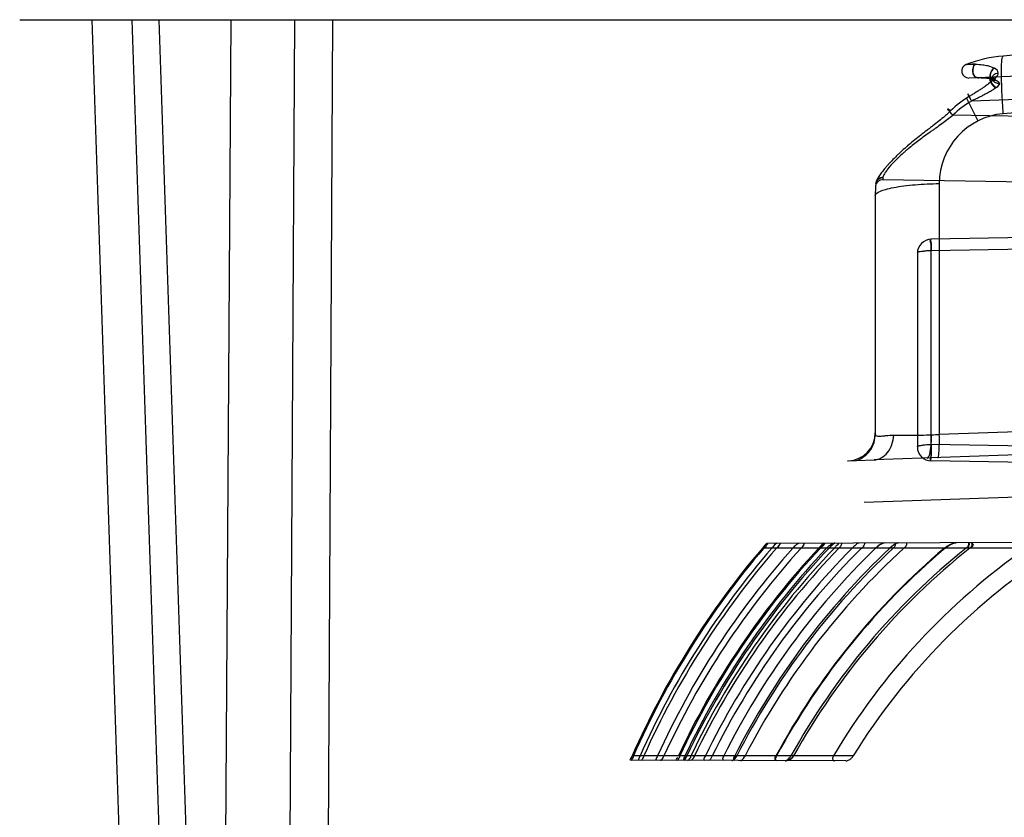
# Model space of a CAD drawing. Header units: millimetres. Extents: x 0 to 297, y 0 to 210.
# Tile 321 of 499: x 144.167 to 144.658, y 160.15 to 160.548. Entities that reach past the tile are written whole.
import ezdxf

# ---------------------------------------------------------------- set-up
doc = ezdxf.new("R2010")
doc.units = ezdxf.units.MM
doc.header["$LTSCALE"] = 16.335
doc.layers.add('INTFCLR_144815', color=7, linetype='CONTINUOUS')
doc.layers.add('INTFCLR_72935', color=7, linetype='CONTINUOUS')

msp = doc.modelspace()

# ---------------------------------------------------------------- linework, layer by layer
at = {"layer": 'INTFCLR_144815', "color": 6, "linetype": 'Continuous'}
msp.add_line((144.1666077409, 160.5483959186), (145.4753831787, 160.5483959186), dxfattribs=at)
at = {"layer": 'INTFCLR_144815', "color": 9, "linetype": 'Continuous'}
for p, q in [((144.2208810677, 160.0022726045), (144.2028559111, 160.5483959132)), ((144.2408876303, 160.003166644), (144.2227536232, 160.5483959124)), ((144.236004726, 160.5483959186), (144.2542542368, 160.0024874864)), ((144.2360133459, 160.5483959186), (144.2542384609, 160.0032203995)), ((144.2686405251, 160.0024874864), (144.2721484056, 160.5483959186)), ((144.2686453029, 160.0032203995), (144.2721485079, 160.5483959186)), ((144.3037480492, 160.5483959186), (144.3006660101, 160.0032203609)), ((144.3227076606, 160.5483959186), (144.319879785, 160.0034036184))]:
    msp.add_line(p, q, dxfattribs=at)
at = {"layer": 'INTFCLR_72935', "color": 9, "linetype": 'Continuous'}
for p, q in [((144.859607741, 160.5479370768), (144.6575068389, 160.530255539)), ((144.63900296, 160.5260551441), (144.6436054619, 160.5261397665)), ((144.63900296, 160.5260551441), (144.6436054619, 160.5261397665)), ((144.8596077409, 160.5269370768), (144.640355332, 160.519280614)), ((144.859607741, 160.5191248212), (144.6575068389, 160.5014432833)), ((144.8596077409, 160.5153751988), (144.6416410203, 160.5077636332)), ((144.6390949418, 160.5091751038), (144.6448091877, 160.4978334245)), ((144.6262326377, 160.4959953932), (144.6323450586, 160.5007503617)), ((144.8596077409, 160.4967834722), (144.6323450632, 160.500750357)), ((144.5974492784, 160.4695965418), (144.5973208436, 160.4685153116)), ((144.8596077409, 160.4639370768), (144.5973208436, 160.4685153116)), ((144.6255572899, 160.4665764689), (144.6255572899, 160.3413079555)), ((144.5936077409, 160.4605219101), (144.5936077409, 160.3414976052)), ((144.8596077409, 160.4429370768), (144.6214855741, 160.4387806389)), ((144.6146077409, 160.4317817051), (144.6146077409, 160.3350796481)), ((144.6826553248, 160.4340647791), (144.6214855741, 160.4329970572)), ((144.6214855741, 160.3362950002), (144.6214855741, 160.4329970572)), ((144.7040217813, 160.3440479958), (144.6255572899, 160.3413079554)), ((144.8596077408, 160.3379370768), (144.5930666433, 160.3286292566)), ((144.6214855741, 160.3362950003), (144.6214621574, 160.3350796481)), ((144.8596077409, 160.3321385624), (144.6214855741, 160.3362950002)), ((144.8596077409, 160.3239242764), (144.6214855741, 160.3280807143)), ((144.685113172, 160.2845772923), (144.5372467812, 160.2845772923)), ((144.6857743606, 160.2874704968), (144.5394087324, 160.2869595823)), ((144.582616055, 160.1808507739), (144.4722887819, 160.1808507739)), ((144.5789454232, 160.1783304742), (144.4714431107, 160.1787057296))]:
    msp.add_line(p, q, dxfattribs=at)
at = {"layer": 'INTFCLR_72935', "color": 7, "linetype": 'Continuous'}
for p, q in [((144.6536749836, 160.5142629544), (144.6539929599, 160.5144924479)), ((144.6536749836, 160.5142629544), (144.6539929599, 160.5144924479)), ((144.5379536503, 160.2853984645), (144.5372467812, 160.2845772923)), ((144.5394087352, 160.2869595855), (144.5372467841, 160.2845772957)), ((144.5419853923, 160.2845772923), (144.5427438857, 160.2854222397)), ((144.5661671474, 160.2854244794), (144.5653680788, 160.2845772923)), ((144.5653680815, 160.2845772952), (144.567837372, 160.2870588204)), ((144.5714113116, 160.285447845), (144.5705527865, 160.2845772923)), ((144.5937455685, 160.2845772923), (144.5950757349, 160.2856946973)), ((144.5960654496, 160.2863472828), (144.5946699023, 160.2853860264)), ((144.6019776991, 160.2855341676), (144.6008625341, 160.2845772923)), ((144.6280766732, 160.2845772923), (144.6294476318, 160.2855764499)), ((144.5033534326, 160.1808507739), (144.5028634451, 160.1799811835)), ((144.5280798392, 160.1799470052), (144.5286279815, 160.1808507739)), ((144.5528240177, 160.1808507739), (144.5516726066, 160.1794216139))]:
    msp.add_line(p, q, dxfattribs=at)
at = {"layer": 'INTFCLR_72935', "color": 6, "linetype": 'Continuous'}
for p, q in [((144.579694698, 160.328162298), (144.5800963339, 160.3281763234)), ((144.5800963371, 160.3281763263), (144.5842758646, 160.3283222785)), ((144.5842758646, 160.3283222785), (144.5930666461, 160.3286292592)), ((144.5880465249, 160.3074411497), (144.8596077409, 160.3169242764)), ((144.601976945, 160.2855351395), (144.6008625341, 160.2845772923)), ((144.601976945, 160.2855351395), (144.6008625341, 160.2845772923)), ((144.6313533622, 160.2864294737), (144.628556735, 160.2845772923)), ((144.5486899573, 160.1784360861), (144.5493818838, 160.178613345)), ((144.5486899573, 160.1784360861), (144.5493818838, 160.178613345))]:
    msp.add_line(p, q, dxfattribs=at)
at = {"layer": 'INTFCLR_72935', "color": 7, "linetype": 'Continuous'}
for points in [[(144.5219968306, 160.1785292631), (144.5220550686, 160.1785312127), (144.5221156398, 160.1785375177), (144.5221785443, 160.178548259), (144.5222437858, 160.178563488), (144.5223113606, 160.1785832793)], [(144.5225272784, 160.1786710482), (144.5224537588, 160.178637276), (144.5223820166, 160.1786080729), (144.5223117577, 160.1785833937), (144.5222432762, 160.1785633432)], [(144.5224534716, 160.1786371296), (144.5225280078, 160.1786713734), (144.5226048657, 160.1787105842)], [(144.5486899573, 160.1784360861), (144.5487553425, 160.1784380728), (144.5488234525, 160.1784445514), (144.5488942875, 160.1784556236), (144.5489678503, 160.1784713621), (144.5490441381, 160.1784918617), (144.5491231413, 160.17851729), (144.5492048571, 160.1785477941), (144.5492892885, 160.1785834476), (144.5493764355, 160.1786243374)]]:
    msp.add_lwpolyline(points, dxfattribs=at)
at = {"layer": 'INTFCLR_72935', "color": 9, "linetype": 'Continuous'}
for centre, radius, start, end in [((144.6636077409, 160.4605219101), 0.07, 95.0000000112, 110.5788977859), ((144.640233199, 160.5227784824), 0.0035, 110.5788977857, 272.0000000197), ((144.6657556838, 160.4675795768), 0.0494065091, 120.5007754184, 134.426876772), ((144.6658826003, 160.4673825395), 0.04964088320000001, 120.5087066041, 122.6585053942), ((144.6656920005, 160.4662171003), 0.0480058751, 120.0662323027, 133.9987627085), ((144.6605573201, 160.4665764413), 0.0350000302, 95.0000452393, 179.9999547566), ((144.6636077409, 160.4605219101), 0.07, 175.0732094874, 180), ((144.5972597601, 160.4650158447), 0.0035, 89.0000000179, 176.1251147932), ((144.6216077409, 160.4317817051), 0.006999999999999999, 90.9999999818, 180.0000000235), ((144.5796077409, 160.342167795), 0.014, 271.9999999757, 360), ((144.6046266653, 160.8298348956), 0.4889751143, 272.0018423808, 272.4533006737), ((144.6216077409, 160.3350796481), 0.006999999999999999, 180.0000000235, 269.0000000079)]:
    msp.add_arc(centre, radius, start, end, dxfattribs=at)
at = {"layer": 'INTFCLR_72935', "color": 6, "linetype": 'Continuous'}
for centre, radius, start, end in [((144.8596597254, 160.010465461), 0.4231871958, 139.6291883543, 156.2576810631), ((144.8595131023, 160.0104654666), 0.4224918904, 139.5489746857, 156.2162004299), ((144.8598062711, 160.010465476), 0.4196991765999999, 139.2231287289, 156.0480699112), ((144.8593664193, 160.0104654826), 0.4175923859, 138.9733512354, 155.919598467), ((144.8599527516, 160.0104655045), 0.4119215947, 138.2834104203, 155.5666023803), ((144.8592196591, 160.0104655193), 0.4083373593, 137.8334859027, 155.3379079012), ((144.8596593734, 160.0104655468), 0.4021748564, 137.0332713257, 154.9341519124), ((144.8595127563, 160.0104655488), 0.4014431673, 136.935925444, 154.8852998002), ((144.8600991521, 160.0104655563), 0.3996040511, 136.6889772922, 154.7616320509), ((144.8598044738, 160.0104663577), 0.3985013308, 136.5394923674, 154.6869995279), ((144.859363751, 160.0104668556), 0.3962808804, 136.2345884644, 154.5351388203), ((144.8590646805, 160.0104701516), 0.3944110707, 135.9745431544, 154.4062427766), ((144.8599559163, 160.0104631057), 0.390307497, 135.3879202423, 154.1162106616), ((144.8592228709, 160.0104630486), 0.3865229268, 134.8317810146, 153.8436741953), ((144.8602491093, 160.010462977), 0.3823124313, 134.1934479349, 153.533348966), ((144.8601024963, 160.0104628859), 0.3772851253, 133.4025217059, 153.1526067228), ((144.8589296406, 160.0104628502), 0.3753276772, 133.0856254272, 153.001246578), ((144.8590762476, 160.010462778), 0.3717904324, 132.499576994, 152.7231532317), ((144.860393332, 160.0104616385), 0.3593189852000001, 130.2817190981, 151.6926774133), ((144.8602448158, 160.0104656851), 0.3589102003, 130.2055860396, 151.658285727), ((144.8589251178, 160.0104657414), 0.3514604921, 128.7466265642, 151.001183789), ((144.858778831, 160.010465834), 0.3501990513, 128.4887435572, 150.8867513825), ((144.8603903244, 160.0104661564), 0.334311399, 124.9224633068, 149.3589041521), ((144.858777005, 160.0104665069), 0.3244931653, 122.3564437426, 148.3264719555)]:
    msp.add_arc(centre, radius, start, end, dxfattribs=at)
at = {"layer": 'INTFCLR_72935', "color": 7, "linetype": 'Continuous'}
for centre, radius, start, end in [((144.6028596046, 160.2283558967), 0.0864097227, 137.7157257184, 138.6866470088), ((144.5527390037, 160.2731831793), 0.0191699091, 134.0570898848, 138.7356909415), ((144.5813973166, 160.2716583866), 0.0205193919, 131.3636419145, 136.1195049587)]:
    msp.add_arc(centre, radius, start, end, dxfattribs=at)
at = {"layer": 'INTFCLR_72935', "color": 9, "linetype": 'Continuous'}
for points, knots in [([(144.6575068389, 160.5014432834), (144.6572354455, 160.505107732), (144.6568993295, 160.5104753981), (144.6566392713, 160.5173417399), (144.656565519, 160.5217353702), (144.6566088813, 160.5249157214), (144.6567130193, 160.5269679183), (144.6568473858, 160.5283799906), (144.6569763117, 160.5293563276), (144.6572973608, 160.530237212), (144.6575068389, 160.530255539)], [0, 0, 0, 0, 0.3801706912, 0.556406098, 0.7107188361, 0.8351556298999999, 0.8844600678, 0.9247283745, 0.978244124, 1, 1, 1, 1]), ([(144.6436054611, 160.5261397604), (144.6428396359, 160.5261251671), (144.6420472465, 160.5262334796), (144.6382832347, 160.525785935), (144.6390030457, 160.5260549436)], [0, 0, 0, 0, 0.4991946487, 1, 1, 1, 1]), ([(144.6436054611, 160.5261397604), (144.6428396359, 160.5261251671), (144.6420472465, 160.5262334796), (144.6382832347, 160.525785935), (144.6390030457, 160.5260549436)], [0, 0, 0, 0, 0.4991946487, 1, 1, 1, 1]), ([(144.6447237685, 160.5194331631), (144.6445102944, 160.5194257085), (144.6436435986, 160.5195806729), (144.6425455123, 160.5208839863), (144.6421835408, 160.5226587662), (144.6423572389, 160.5245338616), (144.6429778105, 160.5257275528), (144.6436054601, 160.5261397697)], [0, 0, 0, 0, 0.07798813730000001, 0.310935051, 0.5611886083, 0.7258381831, 1, 1, 1, 1]), ([(144.6436054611, 160.5261397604), (144.6434036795, 160.5260072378), (144.6428422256, 160.5254703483), (144.6423401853, 160.5243206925), (144.642208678, 160.5228614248), (144.6424500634, 160.5209876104), (144.6437102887, 160.5193977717), (144.644723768, 160.5194331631)], [0, 0, 0, 0, 0.0894654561, 0.2827336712, 0.4498735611, 0.6241779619, 1, 1, 1, 1]), ([(144.6436054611, 160.5261397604), (144.6448223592, 160.526164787), (144.646863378, 160.5260461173), (144.6500507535, 160.5254341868), (144.6519899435, 160.5247613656), (144.6530606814, 160.5241929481)], [0, 0, 0, 0, 0.3750966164, 0.6264115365, 1, 1, 1, 1]), ([(144.6537614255, 160.5181834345), (144.6535254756, 160.5180824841), (144.6526918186, 160.517821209), (144.6510419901, 160.5185889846), (144.6508221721, 160.5205267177), (144.6513412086, 160.5225059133), (144.6522799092, 160.5237204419), (144.6530606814, 160.5241929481)], [0, 0, 0, 0, 0.0879137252, 0.2933020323, 0.5175604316, 0.6873757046, 1, 1, 1, 1]), ([(144.6530560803, 160.5241954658), (144.6528012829, 160.5240411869), (144.652074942, 160.523459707), (144.651267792, 160.5222442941), (144.650868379, 160.5206926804), (144.650954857, 160.5191051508), (144.652175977, 160.5177948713), (144.6533311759, 160.5180029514), (144.65375702, 160.5181851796)], [0, 0, 0, 0, 0.1014557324, 0.3141339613, 0.4829858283, 0.6408566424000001, 0.8422311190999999, 1, 1, 1, 1]), ([(144.6537614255, 160.5181834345), (144.6530676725, 160.5184525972), (144.6516087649, 160.5188680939), (144.648593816, 160.5193845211), (144.6462694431, 160.5194871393), (144.644723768, 160.5194331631)], [0, 0, 0, 0, 0.2434256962, 0.4940639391, 1, 1, 1, 1]), ([(144.6447237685, 160.5194331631), (144.6451104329, 160.5194466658), (144.6462678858, 160.5194639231), (144.6481947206, 160.5193777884), (144.6508419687, 160.5190395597), (144.6527035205, 160.5185936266), (144.65375702, 160.5181851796)], [0, 0, 0, 0, 0.1266139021, 0.3787558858, 0.6302353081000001, 1, 1, 1, 1]), ([(144.6536713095, 160.5142681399), (144.6534192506, 160.5144457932), (144.6526936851, 160.5150450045), (144.6518515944, 160.516023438), (144.6512172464, 160.5171440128), (144.650920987, 160.5179940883), (144.6509119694, 160.5188927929), (144.6518903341, 160.5193940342), (144.6525775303, 160.519005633), (144.6529924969, 160.5187608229)], [0, 0, 0, 0, 0.121074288, 0.3683290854, 0.5030527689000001, 0.6209147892, 0.7297653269, 0.8108355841, 1, 1, 1, 1]), ([(144.6556166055, 160.5165269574), (144.6552894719, 160.516518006), (144.6543497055, 160.5165956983), (144.6528398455, 160.5171899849), (144.6516447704, 160.5189237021), (144.6525204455, 160.521199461), (144.6541106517, 160.5217754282), (144.6549980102, 160.5218586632)], [0, 0, 0, 0, 0.106078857, 0.303547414, 0.5116360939, 0.7111033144, 1, 1, 1, 1]), ([(144.6529904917, 160.5187590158), (144.6532381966, 160.5189940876), (144.654094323, 160.5198520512), (144.655002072, 160.5209590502), (144.6549976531, 160.5218586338)], [0, 0, 0, 0, 0.2751553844, 1, 1, 1, 1]), ([(144.6529924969, 160.5187608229), (144.653240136, 160.5189956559), (144.6540987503, 160.5198536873), (144.6549830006, 160.5209597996), (144.6549980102, 160.5218586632)], [0, 0, 0, 0, 0.27516577, 1, 1, 1, 1]), ([(144.6529924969, 160.5187608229), (144.6521046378, 160.5179098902), (144.6506457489, 160.516754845), (144.6486483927, 160.5152823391), (144.6471046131, 160.5142044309), (144.6455346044, 160.5131531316), (144.6439389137, 160.51212841), (144.6423206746, 160.5111266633), (144.6412290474, 160.5104755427), (144.6406814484, 160.5101507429)], [0, 0, 0, 0, 0.2452048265, 0.3698405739, 0.4949615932, 0.6205411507, 0.7465722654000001, 0.8730540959, 1, 1, 1, 1]), ([(144.6536713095, 160.5142681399), (144.6531236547, 160.5138787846), (144.6519717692, 160.5131333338), (144.6500479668, 160.5120152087), (144.6481757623, 160.5109987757), (144.6463875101, 160.5100731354), (144.6448259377, 160.5092903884), (144.643241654, 160.5085206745), (144.6421765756, 160.5080151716), (144.6416410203, 160.5077636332)], [0, 0, 0, 0, 0.1472520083, 0.3003943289, 0.4875634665, 0.6140216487, 0.7416484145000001, 0.8703383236, 1, 1, 1, 1]), ([(144.6536693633, 160.5142667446), (144.6538845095, 160.5144196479), (144.6546497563, 160.5150098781), (144.655619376, 160.5157883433), (144.6556166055, 160.5165269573)], [0, 0, 0, 0, 0.263270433, 1, 1, 1, 1]), ([(144.6556166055, 160.5165269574), (144.655610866, 160.5160482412), (144.6548719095, 160.5151700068), (144.6541044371, 160.514576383), (144.6536713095, 160.5142681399)], [0, 0, 0, 0, 0.4738395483, 1, 1, 1, 1]), ([(144.6406815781, 160.5101504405), (144.6405565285, 160.510348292), (144.6402973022, 160.5107370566), (144.640087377, 160.5110715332), (144.6397019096, 160.5115208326), (144.6399082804, 160.5108772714), (144.6401763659, 160.5104233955), (144.640645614, 160.5094926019), (144.6411417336, 160.5086204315), (144.641481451, 160.5080331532), (144.6416410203, 160.5077636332)], [0, 0, 0, 0, 0.1241521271, 0.227548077, 0.2746860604, 0.3211712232, 0.4559047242, 0.6424929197, 0.8338597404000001, 1, 1, 1, 1]), ([(144.6311712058, 160.5028629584), (144.630716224, 160.5024148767), (144.6297881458, 160.5015379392), (144.6278808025, 160.4998391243), (144.6254162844, 160.497799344), (144.6228898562, 160.4958293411), (144.6208545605, 160.4942631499), (144.6188191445, 160.4927043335), (144.6162933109, 160.4907556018), (144.613308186, 160.4883916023), (144.610396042, 160.4859869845), (144.6080391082, 160.4839367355), (144.6062106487, 160.4822763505), (144.6044666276, 160.4806364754), (144.6024090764, 160.478607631), (144.600481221, 160.4765561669), (144.5990589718, 160.4749415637), (144.597799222, 160.4734320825), (144.5964346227, 160.4716666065), (144.5951307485, 160.4697027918), (144.5942541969, 160.4680388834), (144.5939056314, 160.4669888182), (144.5938664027, 160.4665337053)], [0, 0, 0, 0, 0.0364257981, 0.0728155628, 0.1456820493, 0.2188557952, 0.2555551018, 0.2921739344, 0.3650968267, 0.4375280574, 0.5093685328, 0.5805020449, 0.6156962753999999, 0.6502472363, 0.7170498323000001, 0.7804894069, 0.8107815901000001, 0.8397749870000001, 0.8926244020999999, 0.9380246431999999, 0.973943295, 1, 1, 1, 1]), ([(144.6323450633, 160.500750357), (144.6318968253, 160.5003683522), (144.6309931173, 160.4996107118), (144.6291404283, 160.4981431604), (144.6267667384, 160.4963705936), (144.6243548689, 160.4946446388), (144.6224203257, 160.4932706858), (144.6204991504, 160.4919051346), (144.6181276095, 160.4902021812), (144.6153398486, 160.4881394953), (144.6126363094, 160.4860509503), (144.6104522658, 160.4842808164), (144.6087660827, 160.4828504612), (144.6071658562, 160.4814472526), (144.6052809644, 160.4797186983), (144.6026314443, 160.4771023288), (144.600334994, 160.4745916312), (144.5984340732, 160.4719300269), (144.597543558, 160.4705009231), (144.5974492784, 160.4695965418)], [0, 0, 0, 0, 0.0374251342, 0.07493146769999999, 0.1501790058, 0.2256536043, 0.2633981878, 0.3009639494, 0.3754368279, 0.448929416, 0.5213263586, 0.5925162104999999, 0.6275579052, 0.6618291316, 0.7277700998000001, 0.7899772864, 0.8987304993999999, 0.9422177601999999, 1, 1, 1, 1]), ([(144.6323450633, 160.500750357), (144.632122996, 160.5009737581), (144.6316526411, 160.5014642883), (144.630955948, 160.5022021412), (144.6303443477, 160.5030013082), (144.6299175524, 160.5034030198), (144.6297379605, 160.5040047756), (144.6302772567, 160.5036358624), (144.6306177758, 160.5033587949), (144.6309905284, 160.5030294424), (144.6311712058, 160.5028629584)], [0, 0, 0, 0, 0.1634675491, 0.3513344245, 0.5332014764, 0.6616817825, 0.7037885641, 0.7620635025, 0.8725010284, 1, 1, 1, 1]), ([(144.5936077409, 160.4605219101), (144.5936077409, 160.4615457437), (144.595966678, 160.462822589), (144.5989987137, 160.4638224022), (144.6031207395, 160.4647444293), (144.6080372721, 160.4654818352), (144.6156335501, 160.4662571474), (144.6215486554, 160.4665155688), (144.6255572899, 160.4665764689)], [0, 0, 0, 0, 0.0925205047, 0.1855552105, 0.3114203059, 0.4650078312, 0.6377109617, 1, 1, 1, 1]), ([(144.5974492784, 160.4695965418), (144.5970271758, 160.4696104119), (144.5959237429, 160.4694561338), (144.5944252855, 160.4684313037), (144.5939197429, 160.4671524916), (144.5938664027, 160.4665337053)], [0, 0, 0, 0, 0.2466701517, 0.6372457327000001, 1, 1, 1, 1]), ([(144.5938664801, 160.4665337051), (144.5939014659, 160.4669395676), (144.5943314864, 160.4685804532), (144.5961971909, 160.469637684), (144.5974492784, 160.4695965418)], [0, 0, 0, 0, 0.2453828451, 1, 1, 1, 1]), ([(144.6214855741, 160.4329970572), (144.6214773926, 160.4335473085), (144.6214099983, 160.4346680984), (144.6216707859, 160.4363100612), (144.6206235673, 160.4387655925), (144.6214855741, 160.4387806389)], [0, 0, 0, 0, 0.2854314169, 0.5528332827, 1, 1, 1, 1]), ([(144.6214855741, 160.4387806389), (144.6208140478, 160.4387689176), (144.621692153, 160.4366137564), (144.6213788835, 160.4350257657), (144.6214753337, 160.4336857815), (144.6214855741, 160.4329970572)], [0, 0, 0, 0, 0.3483482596, 0.6427453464, 1, 1, 1, 1]), ([(144.6214855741, 160.4329970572), (144.6210070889, 160.4329956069), (144.6199585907, 160.4329699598), (144.6182764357, 160.4328880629), (144.6166687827, 160.4325825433), (144.6146077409, 160.4325169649), (144.6146077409, 160.4317817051)], [0, 0, 0, 0, 0.2030714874, 0.4501255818, 0.6879535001, 1, 1, 1, 1]), ([(144.5842758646, 160.3283222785), (144.5855916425, 160.3287868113), (144.5875045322, 160.3298048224), (144.5896657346, 160.3316955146), (144.591087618, 160.3333951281), (144.5922188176, 160.3352999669), (144.5932838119, 160.3379638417), (144.5936077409, 160.3401041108), (144.5936077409, 160.3414976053)], [0, 0, 0, 0, 0.2437788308, 0.3712227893, 0.5002298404, 0.6292025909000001, 0.7565491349, 1, 1, 1, 1]), ([(144.5930666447, 160.3286292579), (144.5942633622, 160.3286710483), (144.5968558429, 160.3294089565), (144.6000266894, 160.3322468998), (144.6021466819, 160.3363116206), (144.602760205, 160.3394105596), (144.6028722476, 160.340973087)], [0, 0, 0, 0, 0.209869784, 0.453534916, 0.7254414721, 1, 1, 1, 1]), ([(144.5936077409, 160.3414976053), (144.5936077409, 160.3412560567), (144.5939598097, 160.3406668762), (144.5951546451, 160.3404486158), (144.5968067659, 160.3405380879), (144.5994489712, 160.3408683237), (144.6015446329, 160.3409817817), (144.6028722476, 160.3409730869)], [0, 0, 0, 0, 0.0744894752, 0.1820144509, 0.3532192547, 0.5905774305, 1, 1, 1, 1]), ([(144.6028722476, 160.340973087), (144.604469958, 160.3409296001), (144.6079040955, 160.340891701), (144.6133492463, 160.3409294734), (144.6193133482, 160.3410672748), (144.6234405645, 160.341217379), (144.6255572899, 160.3413079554)], [0, 0, 0, 0, 0.2113104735, 0.4539993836, 0.7198930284, 1, 1, 1, 1]), ([(144.6194358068, 160.3295500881), (144.6198344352, 160.3295640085), (144.6206826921, 160.3308678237), (144.6211650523, 160.3332284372), (144.6216392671, 160.3369245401), (144.6217073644, 160.3396810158), (144.6217073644, 160.3411582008)], [0, 0, 0, 0, 0.0986461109, 0.3139044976, 0.6346728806, 1, 1, 1, 1]), ([(144.6248257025, 160.3297383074), (144.6249152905, 160.3297414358), (144.6250880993, 160.3300754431), (144.6253008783, 160.3310991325), (144.6254537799, 160.3328091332), (144.6255454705, 160.3349067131), (144.6256033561, 160.3376741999), (144.625587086, 160.3398324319), (144.6255572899, 160.3413079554)], [0, 0, 0, 0, 0.0230201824, 0.0768955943, 0.2909468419, 0.4451714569, 0.6210090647, 1, 1, 1, 1]), ([(144.6146077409, 160.3350796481), (144.6146077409, 160.3355665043), (144.6162223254, 160.3358263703), (144.6175992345, 160.3361093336), (144.6195393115, 160.3362543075), (144.6207714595, 160.3362928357), (144.6214855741, 160.3362950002)], [0, 0, 0, 0, 0.2060032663, 0.4709635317, 0.6978355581, 1, 1, 1, 1]), ([(144.6214621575, 160.3350796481), (144.621453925, 160.3346078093), (144.6214503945, 160.3336569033), (144.6213830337, 160.3321657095), (144.6216124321, 160.3305569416), (144.62058897, 160.3280963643), (144.6214855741, 160.3280807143)], [0, 0, 0, 0, 0.2022458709, 0.4126718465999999, 0.6156855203, 1, 1, 1, 1]), ([(144.6214855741, 160.3280807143), (144.6210069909, 160.3280890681), (144.6216413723, 160.3298181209), (144.6213556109, 160.3310472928), (144.6214565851, 160.3329981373), (144.62144833, 160.3342871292), (144.6214621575, 160.3350796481)], [0, 0, 0, 0, 0.2051209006, 0.4350038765, 0.660326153, 1, 1, 1, 1])]:
    msp.add_open_spline(points, degree=3, knots=knots, dxfattribs=at)
for points in [[(144.6549980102, 160.5218586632), (144.6550149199, 160.5228713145), (144.6539480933, 160.5237158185), (144.6530560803, 160.5241954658)], [(144.6549976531, 160.5218586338), (144.6550106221, 160.5228696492), (144.6539496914, 160.5237113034), (144.6530606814, 160.5241929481)], [(144.65375702, 160.5181851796), (144.6545305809, 160.5178829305), (144.6556571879, 160.5173564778), (144.6556166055, 160.5165269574)]]:
    msp.add_open_spline(points, degree=3, dxfattribs=at)
at = {"layer": 'INTFCLR_72935', "color": 7, "linetype": 'Continuous'}
for points, knots in [([(144.6533210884, 160.5190673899), (144.6531320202, 160.5188756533), (144.6525672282, 160.5183621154), (144.6515207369, 160.5174574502), (144.6501507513, 160.5163872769), (144.6486432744, 160.5152793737), (144.6471024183, 160.5142029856), (144.6455343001, 160.513152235), (144.6439391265, 160.5121285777), (144.6423209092, 160.5111270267), (144.6412296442, 160.5104749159), (144.6406815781, 160.5101504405)], [0, 0, 0, 0, 0.0521278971, 0.1476634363, 0.2677795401, 0.3885183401, 0.5098067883, 0.6316064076, 0.7539100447, 0.8767026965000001, 1, 1, 1, 1]), ([(144.6536693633, 160.5142667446), (144.6534173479, 160.5144444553), (144.6526919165, 160.5150438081), (144.65184999, 160.5160223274), (144.6512157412, 160.5171429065), (144.6509195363, 160.5179928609), (144.6509104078, 160.518891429), (144.6518886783, 160.5193924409), (144.6525756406, 160.5190038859), (144.6529904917, 160.5187590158)], [0, 0, 0, 0, 0.1210855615, 0.3683616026, 0.5030930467, 0.6209563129, 0.729793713, 0.8108435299, 1, 1, 1, 1]), ([(144.6539929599, 160.5144924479), (144.6537342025, 160.5146613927), (144.6529874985, 160.5152390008), (144.652198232, 160.5161227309), (144.6516226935, 160.5170529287), (144.6512877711, 160.5178115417), (144.6510151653, 160.5187341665), (144.6519170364, 160.519768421), (144.6528446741, 160.5193266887), (144.6533210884, 160.5190673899)], [0, 0, 0, 0, 0.1198156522, 0.3648095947, 0.455031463, 0.5410590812, 0.6919507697, 0.789698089, 1, 1, 1, 1]), ([(144.5419853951, 160.2845772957), (144.5422815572, 160.284920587), (144.5430923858, 160.2856473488), (144.5438055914, 160.2870283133), (144.5445148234, 160.2869774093)], [0, 0, 0, 0, 0.3893601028, 1, 1, 1, 1]), ([(144.5705527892, 160.2845772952), (144.5708988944, 160.2849424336), (144.5718280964, 160.2857084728), (144.5726781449, 160.2871302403), (144.5734520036, 160.2870784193)], [0, 0, 0, 0, 0.3934514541, 1, 1, 1, 1]), ([(144.5982463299, 160.2871649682), (144.5975856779, 160.2871717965), (144.5964380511, 160.2865928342), (144.5949770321, 160.2856682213), (144.5941352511, 160.2849578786), (144.5937455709, 160.2845772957)], [0, 0, 0, 0, 0.3770840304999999, 0.6891172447, 1, 1, 1, 1]), ([(144.6008625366, 160.2845772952), (144.6012652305, 160.2849588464), (144.6020969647, 160.2856703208), (144.6034733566, 160.2865682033), (144.6045108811, 160.2872024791), (144.6051043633, 160.2871889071)], [0, 0, 0, 0, 0.3308455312, 0.6459603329, 1, 1, 1, 1]), ([(144.605104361, 160.2871889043), (144.6045588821, 160.2871870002), (144.6034537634, 160.2865683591), (144.6024846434, 160.2859279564), (144.6019776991, 160.2855341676)], [0, 0, 0, 0, 0.4593910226, 1, 1, 1, 1]), ([(144.6280766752, 160.2845772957), (144.6285182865, 160.2849552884), (144.629544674, 160.2856864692), (144.6314787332, 160.2867048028), (144.6330603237, 160.2872962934), (144.634009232, 160.2872898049)], [0, 0, 0, 0, 0.2642059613, 0.5686959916, 1, 1, 1, 1]), ([(144.6285567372, 160.2845772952), (144.6290212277, 160.2849729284), (144.6300403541, 160.2857179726), (144.6318174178, 160.2866967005), (144.6332051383, 160.2872988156), (144.6340015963, 160.287289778)], [0, 0, 0, 0, 0.2977246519, 0.611337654, 1, 1, 1, 1]), ([(144.6303044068, 160.2860781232), (144.6307822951, 160.2863351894), (144.6319604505, 160.2868838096), (144.6332458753, 160.2872871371), (144.6340092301, 160.2872898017)], [0, 0, 0, 0, 0.4154987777, 1, 1, 1, 1]), ([(144.6340015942, 160.2872897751), (144.6335481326, 160.2872881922), (144.6326296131, 160.2870233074), (144.6317803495, 160.2866473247), (144.6313532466, 160.2864297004)], [0, 0, 0, 0, 0.4861245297, 1, 1, 1, 1]), ([(144.5033534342, 160.1808507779), (144.5031451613, 160.1804158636), (144.5026259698, 160.1796143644), (144.5018724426, 160.1785944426), (144.5013300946, 160.1786014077)], [0, 0, 0, 0, 0.4706320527, 1, 1, 1, 1]), ([(144.521996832, 160.1785292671), (144.5224777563, 160.1785270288), (144.5235181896, 160.1793192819), (144.5241963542, 160.1802383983), (144.5245065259, 160.1808507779)], [0, 0, 0, 0, 0.4119731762, 1, 1, 1, 1]), ([(144.5245065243, 160.1808507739), (144.5242831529, 160.1804153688), (144.523741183, 160.1796144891), (144.5230234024, 160.1789293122), (144.5226025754, 160.1787093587)], [0, 0, 0, 0, 0.507528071, 1, 1, 1, 1]), ([(144.528627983, 160.1808507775), (144.5283939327, 160.1803967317), (144.5278049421, 160.1795450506), (144.5269571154, 160.1785061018), (144.5263665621, 160.1785140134)], [0, 0, 0, 0, 0.4637805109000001, 1, 1, 1, 1]), ([(144.5515274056, 160.1808507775), (144.5512687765, 160.1803836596), (144.5505277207, 160.1794085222), (144.549422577, 160.1784226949), (144.5486899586, 160.1784360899)], [0, 0, 0, 0, 0.4215252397, 1, 1, 1, 1]), ([(144.5493764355, 160.1786243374), (144.549813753, 160.1788363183), (144.550628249, 160.1795252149), (144.5512568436, 160.1803651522), (144.5515274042, 160.1808507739)], [0, 0, 0, 0, 0.4664457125, 1, 1, 1, 1]), ([(144.5528240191, 160.1808507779), (144.5525675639, 160.1803897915), (144.5517350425, 160.1793387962), (144.5504756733, 160.1784251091), (144.5496407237, 160.1784327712)], [0, 0, 0, 0, 0.3871694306, 1, 1, 1, 1])]:
    msp.add_open_spline(points, degree=3, knots=knots, dxfattribs=at)
at = {"layer": 'INTFCLR_72935', "color": 6, "linetype": 'Continuous'}
for points in [[(144.5380133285, 160.2845772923), (144.5383945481, 160.2850244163), (144.5397267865, 160.2859356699), (144.5391392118, 160.2859336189)], [(144.5398695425, 160.2869611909), (144.5404741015, 160.2869633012), (144.5391821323, 160.2859639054), (144.5387898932, 160.2855038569)], [(144.5398695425, 160.2869611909), (144.5404741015, 160.2869633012), (144.5391821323, 160.2859639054), (144.5387898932, 160.2855038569)], [(144.5443329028, 160.2845772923), (144.5447216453, 160.2850240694), (144.5460388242, 160.2859636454), (144.5454466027, 160.2859615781)], [(144.5459218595, 160.2869823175), (144.5465122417, 160.2869843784), (144.5454382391, 160.2858856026), (144.5450507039, 160.2854402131)], [(144.5565612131, 160.2845772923), (144.5569340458, 160.2849889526), (144.5581605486, 160.2858778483), (144.5576051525, 160.2858759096)], [(144.5579030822, 160.2870241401), (144.5584591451, 160.2870260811), (144.5576803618, 160.2858781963), (144.5573070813, 160.2854660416)], [(144.5867135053, 160.2845772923), (144.5871452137, 160.2850064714), (144.5885382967, 160.2859418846), (144.5879295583, 160.2859397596)], [(144.5882694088, 160.287130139), (144.5888482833, 160.2871321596), (144.5880088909, 160.2859365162), (144.5875983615, 160.285528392)], [(144.4714431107, 160.1787057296), (144.470945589, 160.1787074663), (144.4717660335, 160.1796481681), (144.4719663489, 160.1801035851)], [(144.4722887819, 160.1808507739), (144.4721064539, 160.1804362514), (144.4713046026, 160.1796020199), (144.471757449, 160.1796004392)], [(144.4722887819, 160.1808507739), (144.4721064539, 160.1804362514), (144.4713046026, 160.1796020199), (144.471757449, 160.1796004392)], [(144.471821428, 160.178704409), (144.4723683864, 160.1787024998), (144.4723675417, 160.1796546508), (144.4725881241, 160.180155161)], [(144.4729018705, 160.1808507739), (144.4727184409, 160.1804345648), (144.4727861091, 160.179609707), (144.4723312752, 160.1796112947)], [(144.4756250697, 160.1786911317), (144.4751492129, 160.1786927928), (144.4757376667, 160.1796506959), (144.4759308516, 160.1800855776)], [(144.4762489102, 160.1808507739), (144.4760402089, 160.1803809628), (144.4751810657, 160.179413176), (144.475695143, 160.1794113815)], [(144.4767735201, 160.1786871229), (144.4772907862, 160.1786853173), (144.4774669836, 160.1794758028), (144.4776780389, 160.179948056)], [(144.4781155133, 160.1808507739), (144.4778786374, 160.180320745), (144.4778930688, 160.1793032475), (144.4773125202, 160.1793052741)], [(144.4849217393, 160.1808507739), (144.4847088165, 160.1803821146), (144.4838955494, 160.1793954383), (144.4844103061, 160.1793936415)], [(144.4845195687, 160.178660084), (144.484045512, 160.1786617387), (144.4844133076, 160.179647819), (144.4846093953, 160.1800794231)], [(144.4864811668, 160.1786532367), (144.4870717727, 160.1786511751), (144.4874231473, 160.1794306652), (144.4876695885, 160.1799674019)], [(144.4944280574, 160.1786254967), (144.4939096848, 160.1786273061), (144.4947831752, 160.179600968), (144.4950027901, 160.1800705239)], [(144.4944280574, 160.1786254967), (144.4939175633, 160.1786272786), (144.494776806, 160.1795865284), (144.4949930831, 160.1800489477)], [(144.494830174, 160.178624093), (144.4953437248, 160.1786223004), (144.4953754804, 160.1794973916), (144.4955934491, 160.179962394)], [(144.4960220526, 160.1808507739), (144.4957976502, 160.1803720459), (144.495849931, 160.1794260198), (144.4953212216, 160.1794278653)], [(144.4986406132, 160.1808507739), (144.498419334, 160.180381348), (144.4976460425, 160.1793701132), (144.4981650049, 160.1793683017)], [(144.4984740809, 160.1786113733), (144.4979847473, 160.1786130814), (144.4981205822, 160.1796295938), (144.4983292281, 160.1800722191)], [(144.4988759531, 160.1786099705), (144.4983828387, 160.1786116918), (144.4990003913, 160.1796050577), (144.4992112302, 160.1800508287)], [(144.4995650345, 160.1808507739), (144.4993345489, 160.1803634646), (144.4984132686, 160.1793560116), (144.4989523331, 160.1793541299)], [(144.4995650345, 160.1808507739), (144.4993345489, 160.1803634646), (144.4984132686, 160.1793560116), (144.4989523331, 160.1793541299)], [(144.5000985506, 160.1786057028), (144.5006461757, 160.1786037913), (144.5008609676, 160.1794163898), (144.5010964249, 160.1799108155)], [(144.5015819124, 160.1808507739), (144.5013801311, 160.1804270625), (144.5013905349, 160.1796058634), (144.5009212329, 160.1796075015)], [(144.5088035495, 160.1808507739), (144.5085677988, 160.1803649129), (144.5076955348, 160.179335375), (144.5082355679, 160.1793334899)], [(144.5083577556, 160.1785768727), (144.5078671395, 160.1785785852), (144.5082413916, 160.179604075), (144.5084555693, 160.1800454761)], [(144.5180053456, 160.1808507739), (144.5177715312, 160.1803811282), (144.517034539, 160.1793432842), (144.5175591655, 160.1793414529)], [(144.5181072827, 160.1785428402), (144.5175821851, 160.1785446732), (144.5174539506, 160.1795912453), (144.517687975, 160.1800613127)], [(144.5234839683, 160.1808507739), (144.5232382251, 160.180365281), (144.5224089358, 160.1793089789), (144.5229530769, 160.1793070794)], [(144.5232982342, 160.1785247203), (144.5227907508, 160.1785264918), (144.5229062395, 160.1795856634), (144.5231354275, 160.1800384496)], [(144.5440432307, 160.1808507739), (144.5438090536, 160.180415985), (144.5431198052, 160.1794346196), (144.5436136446, 160.1794328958)], [(144.5443565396, 160.1808507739), (144.5441140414, 160.1804011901), (144.543350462, 160.1794023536), (144.5438612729, 160.1794005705)], [(144.5444713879, 160.1784508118), (144.5439944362, 160.1784524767), (144.5436995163, 160.1793538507), (144.5439259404, 160.1797736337)]]:
    msp.add_open_spline(points, degree=3, dxfattribs=at)
for points, knots in [([(144.5445148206, 160.286977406), (144.543956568, 160.2869754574), (144.543203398, 160.2857449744), (144.5423817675, 160.2850368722), (144.5419853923, 160.2845772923)], [0, 0, 0, 0, 0.4791257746, 1, 1, 1, 1]), ([(144.5524757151, 160.2845772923), (144.5527907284, 160.2849306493), (144.5536996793, 160.2857679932), (144.554650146, 160.2870127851), (144.5554689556, 160.2870156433)], [0, 0, 0, 0, 0.3663410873, 1, 1, 1, 1]), ([(144.5554689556, 160.2870156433), (144.5548817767, 160.2870135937), (144.5538684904, 160.2859070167), (144.5529463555, 160.2851052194), (144.5524757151, 160.2845772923)], [0, 0, 0, 0, 0.453619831, 1, 1, 1, 1]), ([(144.5678373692, 160.2870588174), (144.5673532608, 160.2870571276), (144.5667157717, 160.2857059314), (144.5658337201, 160.285077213), (144.5653680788, 160.2845772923)], [0, 0, 0, 0, 0.4147284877, 1, 1, 1, 1]), ([(144.5662221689, 160.2845772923), (144.5665349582, 160.2849119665), (144.5669147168, 160.2855216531), (144.5689743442, 160.2870627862), (144.5683433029, 160.2870605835)], [0, 0, 0, 0, 0.4205983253, 1, 1, 1, 1]), ([(144.5662221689, 160.2845772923), (144.5665349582, 160.2849119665), (144.5669147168, 160.2855216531), (144.5689743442, 160.2870627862), (144.5683433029, 160.2870605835)], [0, 0, 0, 0, 0.4205983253, 1, 1, 1, 1]), ([(144.5683433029, 160.2870605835), (144.5687961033, 160.287062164), (144.5669048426, 160.2855723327), (144.5666568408, 160.2850423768), (144.5662221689, 160.2845772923)], [0, 0, 0, 0, 0.4156482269, 1, 1, 1, 1]), ([(144.5693309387, 160.2845772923), (144.5696909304, 160.2849591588), (144.5704323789, 160.2856673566), (144.5716046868, 160.2865201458), (144.5724764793, 160.287075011), (144.572943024, 160.2870766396)], [0, 0, 0, 0, 0.3544753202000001, 0.6848717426, 1, 1, 1, 1]), ([(144.5734520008, 160.2870784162), (144.5729115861, 160.2870765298), (144.5720027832, 160.2858506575), (144.5710613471, 160.2851139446), (144.5705527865, 160.2845772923)], [0, 0, 0, 0, 0.4222800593, 1, 1, 1, 1]), ([(144.5750025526, 160.2870838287), (144.575453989, 160.2870854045), (144.5739335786, 160.2854596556), (144.5735856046, 160.2850024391), (144.573178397, 160.2845772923)], [0, 0, 0, 0, 0.4340179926, 1, 1, 1, 1]), ([(144.5765677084, 160.2870892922), (144.5770283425, 160.2870909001), (144.5763884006, 160.2853378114), (144.5758149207, 160.284933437), (144.5754706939, 160.2845772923)], [0, 0, 0, 0, 0.4818649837, 1, 1, 1, 1]), ([(144.5855644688, 160.2871206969), (144.5849146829, 160.2871184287), (144.5837331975, 160.2859916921), (144.5826591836, 160.2851394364), (144.5821045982, 160.2845772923)], [0, 0, 0, 0, 0.4514138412, 1, 1, 1, 1]), ([(144.602546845, 160.2845772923), (144.6029192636, 160.2849256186), (144.6037276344, 160.2853379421), (144.6038709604, 160.2871845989), (144.6033776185, 160.2871828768)], [0, 0, 0, 0, 0.5082645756, 1, 1, 1, 1]), ([(144.6079002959, 160.2845772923), (144.6083288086, 160.284969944), (144.6090351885, 160.2853205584), (144.6096487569, 160.2872047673), (144.6091959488, 160.2872031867)], [0, 0, 0, 0, 0.5620849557, 1, 1, 1, 1]), ([(144.638953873, 160.2845772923), (144.6393358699, 160.2848838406), (144.6402282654, 160.2852468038), (144.6405496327, 160.2873126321), (144.6399703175, 160.2873106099)], [0, 0, 0, 0, 0.4581288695, 1, 1, 1, 1]), ([(144.6399703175, 160.2873106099), (144.6404400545, 160.2873122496), (144.6406016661, 160.285356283), (144.6394629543, 160.2849858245), (144.638953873, 160.2845772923)], [0, 0, 0, 0, 0.4184860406, 1, 1, 1, 1]), ([(144.6408286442, 160.2845772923), (144.6411863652, 160.2848617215), (144.6422263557, 160.2852966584), (144.641950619, 160.2873175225), (144.6413268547, 160.2873153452)], [0, 0, 0, 0, 0.422856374, 1, 1, 1, 1]), ([(144.6413268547, 160.2873153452), (144.6417899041, 160.2873169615), (144.6431678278, 160.2860191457), (144.6414569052, 160.2850768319), (144.6408286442, 160.2845772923)], [0, 0, 0, 0, 0.3658452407, 1, 1, 1, 1]), ([(144.4881290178, 160.1808507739), (144.4879404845, 160.1804401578), (144.4874916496, 160.1797340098), (144.4869541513, 160.1786515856), (144.4864811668, 160.1786532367)], [0, 0, 0, 0, 0.4885613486, 1, 1, 1, 1]), ([(144.5033534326, 160.1808507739), (144.5031461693, 160.1804180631), (144.5026259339, 160.1796151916), (144.5018747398, 160.1785995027), (144.5013300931, 160.1786014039)], [0, 0, 0, 0, 0.4683426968, 1, 1, 1, 1]), ([(144.5122819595, 160.1808507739), (144.5120714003, 160.1804220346), (144.5115722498, 160.1796749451), (144.5109601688, 160.1785677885), (144.5104530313, 160.1785695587)], [0, 0, 0, 0, 0.4850286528, 1, 1, 1, 1]), ([(144.5263665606, 160.1785140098), (144.5268698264, 160.1785122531), (144.5277541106, 160.1794649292), (144.528352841, 160.1803171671), (144.5286279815, 160.1808507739)], [0, 0, 0, 0, 0.4560105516, 1, 1, 1, 1]), ([(144.5444768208, 160.1784507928), (144.5440232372, 160.1784523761), (144.543306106, 160.1796018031), (144.5438199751, 160.1804362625), (144.5440432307, 160.1808507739)], [0, 0, 0, 0, 0.4906834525, 1, 1, 1, 1]), ([(144.5493818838, 160.178613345), (144.5496170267, 160.1787298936), (144.5505073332, 160.1793797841), (144.5511522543, 160.180173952), (144.5515274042, 160.1808507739)], [0, 0, 0, 0, 0.2495625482, 1, 1, 1, 1]), ([(144.5528240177, 160.1808507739), (144.5525945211, 160.1804386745), (144.5517811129, 160.1793776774), (144.5505295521, 160.1784296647), (144.5496407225, 160.1784327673)], [0, 0, 0, 0, 0.3466986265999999, 1, 1, 1, 1]), ([(144.5727567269, 160.1808507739), (144.57249233, 160.1804044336), (144.5718792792, 160.179461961), (144.5727791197, 160.1783519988), (144.5732536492, 160.1783503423)], [0, 0, 0, 0, 0.5222694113, 1, 1, 1, 1]), ([(144.5789454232, 160.1783304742), (144.5795007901, 160.1783285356), (144.5805016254, 160.1787411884), (144.5817122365, 160.1796641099), (144.5823501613, 160.1804198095), (144.582616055, 160.1808507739)], [0, 0, 0, 0, 0.3634875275, 0.6685705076, 1, 1, 1, 1])]:
    msp.add_open_spline(points, degree=3, knots=knots, dxfattribs=at)
at = {"layer": 'INTFCLR_72935', "color": 7, "linetype": 'Continuous'}
for points in [[(144.5427438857, 160.2854222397), (144.5430966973, 160.2857964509), (144.5433250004, 160.2865070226), (144.5438393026, 160.2865088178)], [(144.5734520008, 160.2870784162), (144.5729866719, 160.2870767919), (144.5726425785, 160.2866018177), (144.5723079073, 160.2862785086)], [(144.5960711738, 160.2863506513), (144.596551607, 160.2866323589), (144.5970318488, 160.2870475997), (144.5975887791, 160.2870495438)], [(144.5982463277, 160.2871649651), (144.5976882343, 160.287163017), (144.5971296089, 160.2869479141), (144.5966483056, 160.2866653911)], [(144.5028634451, 160.1799811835), (144.5025615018, 160.1795282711), (144.5023137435, 160.1787669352), (144.5017694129, 160.1787688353)], [(144.5226048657, 160.1787105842), (144.5231551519, 160.1790005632), (144.523685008, 160.1794304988), (144.5239689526, 160.1799839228)], [(144.5263665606, 160.1785140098), (144.5269295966, 160.1785120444), (144.5274079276, 160.1790443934), (144.5277372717, 160.1795010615)], [(144.5512899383, 160.1791074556), (144.5509040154, 160.1788221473), (144.550477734, 160.1784706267), (144.5499978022, 160.178472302)]]:
    msp.add_open_spline(points, degree=3, dxfattribs=at)

doc.saveas('drawing.dxf')
